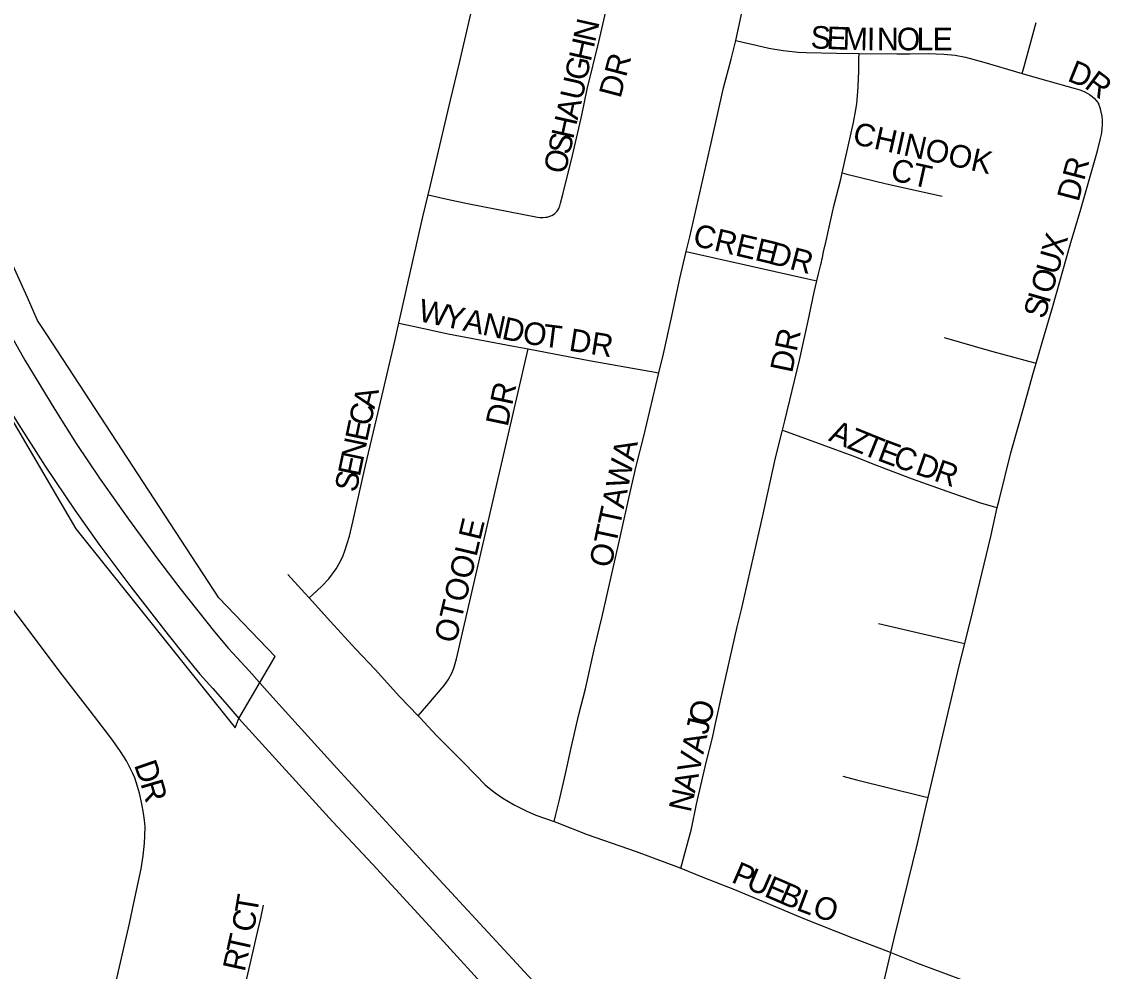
# Model space of a CAD drawing. Extents: x 1410790 to 1770854, y 448063 to 770588.
# Drawn here: x 1555324 to 1557734, y 613089 to 615190 of the extents above; entities that cross this region are included whole.
import ezdxf

# ---------------------------------------------------------------- set-up
doc = ezdxf.new("R2010")
doc.units = 0
for name, color, linetype in [('GM_X_City_Street', 7, 'Continuous'), ('GM_X_City_Street_Text', 7, 'Continuous'), ('GM_X_Corporation', 7, 'Continuous'), ('GM_X_US_Route', 7, 'Continuous')]:
    doc.layers.add(name, color=color, linetype=linetype)

msp = doc.modelspace()

# ---------------------------------------------------------------- linework, layer by layer
at = {"layer": 'GM_X_City_Street'}
for points in [[(1556222.8, 614807), (1556227.9, 614828.5), (1556272.1, 615016.6), (1556292, 615099.5), (1556335.4, 615288.2), (1556359.9, 615397), (1556368.2, 615433.4)], [(1556903.5, 615148.4), (1556903.6, 615149), (1556923.1, 615241.9), (1556927.7, 615265.1), (1556930.3, 615280.7), (1556932.3, 615296.8), (1556935.3, 615355.8), (1556936.7, 615420.3)], [(1556222.8, 614807), (1556265.1, 614797.7), (1556309.8, 614787.9), (1556465.1, 614757.5), (1556470.5, 614757), (1556477, 614756.8), (1556482.7, 614757.4), (1556486.3, 614758.1), (1556492.2, 614759.8), (1556496.6, 614761.7), (1556500.4, 614763.9), (1556502.8, 614765.7), (1556506.4, 614769), (1556508.2, 614771.2), (1556509.7, 614773.2), (1556511.6, 614776.7), (1556513.9, 614782.7), (1556515.8, 614788.6), (1556520.7, 614808.1), (1556542, 614894), (1556562.5, 614983.4), (1556574.9, 615040.9), (1556600.1, 615146), (1556617.9, 615222.5)], [(1557536.7, 615075.6), (1557541, 615091.3), (1557568, 615188.9)], [(1556793.9, 614681.8), (1556801.4, 614714.2), (1556849.5, 614925.4), (1556876.2, 615043.9), (1556893, 615107.5), (1556903.5, 615148.4)], [(1556903.5, 615148.4), (1556919.3, 615144.8), (1556948.1, 615138.3), (1556976.1, 615131.7), (1557008.4, 615126.9), (1557041.7, 615123.2), (1557058.9, 615122.4), (1557126, 615120.7), (1557176.1, 615119.6)], [(1557138.6, 614855.6), (1557164.1, 614966.9), (1557169, 614995.3), (1557170.9, 615009.4), (1557173.5, 615035.4), (1557174.3, 615047.7), (1557175.4, 615080.9), (1557175.8, 615107.3), (1557176.1, 615119.6)], [(1557176.1, 615119.6), (1557259.4, 615119.3), (1557288.3, 615119.3), (1557329.8, 615119.6), (1557363.6, 615118.7), (1557388.6, 615115.9), (1557411.2, 615111.7), (1557452.3, 615100.5), (1557536.7, 615075.6)], [(1557536.7, 615075.6), (1557574.9, 615064.4), (1557654.4, 615042.7), (1557664.3, 615039.6), (1557673.7, 615035.9), (1557680.8, 615032.3), (1557685.9, 615029.2), (1557691.7, 615024.6), (1557696.6, 615020.3), (1557700.4, 615016.1), (1557703.3, 615012.3), (1557704.4, 615010.7), (1557706.2, 615007.6)], [(1557567.8, 614434.8), (1557586, 614498.2), (1557603.8, 614557.9), (1557643.2, 614696.8), (1557666.4, 614775.5), (1557703.2, 614904.8), (1557710.1, 614932.2), (1557712, 614940.5), (1557713, 614945.6), (1557713.9, 614952.3), (1557714.8, 614962.7), (1557714.8, 614972.1), (1557713.9, 614981.1), (1557711.2, 614993.9), (1557710.3, 614997.2), (1557706.2, 615007.6)], [(1557082.6, 614616.7), (1557086.3, 614632.5), (1557091.7, 614653), (1557092.9, 614658.4), (1557093.9, 614663.3), (1557095, 614668.5), (1557097.7, 614681.3), (1557103.5, 614705.2), (1557108.6, 614728.9), (1557117.4, 614769), (1557121.1, 614784.8), (1557135.5, 614841.7), (1557138.6, 614855.6)], [(1557138.6, 614855.6), (1557149.1, 614853), (1557236.8, 614831.2), (1557359.8, 614803.9)], [(1556158.2, 614523.1), (1556174.2, 614595.1), (1556211.1, 614758.3), (1556222.8, 614807)], [(1556733.2, 614413.5), (1556743.1, 614455.3), (1556762.1, 614538.5), (1556779.8, 614621.7), (1556793.9, 614681.8)], [(1556793.9, 614681.8), (1556816.5, 614676.7), (1557063.1, 614621.1), (1557082.6, 614616.7)], [(1557006.4, 614286.3), (1557011.9, 614307.3), (1557044.1, 614441.3), (1557063.4, 614528), (1557076.8, 614592), (1557082.6, 614616.7)], [(1555959.5, 613915.6), (1555967, 613922.3), (1555987.6, 613940.9), (1556002.9, 613957.5), (1556019.6, 613979.4), (1556029.3, 613996.2), (1556034.8, 614009), (1556038.8, 614019.5), (1556049, 614051.8), (1556056.4, 614083.6), (1556084.3, 614208.5), (1556108.5, 614310.5), (1556149.2, 614483), (1556158.2, 614523.1)], [(1556158.2, 614523.1), (1556190, 614516.3), (1556267, 614499.8), (1556411.8, 614472.1), (1556444.3, 614466.1)], [(1557364.1, 614491.4), (1557463.6, 614462.9), (1557550.7, 614439.3), (1557567.8, 614434.8)], [(1556201.1, 613654), (1556220, 613676.1), (1556258.6, 613721.2), (1556267.2, 613733.5), (1556275.4, 613748.7), (1556279.5, 613759.8), (1556285.9, 613780.4), (1556437, 614434.8), (1556444.3, 614466.1)], [(1556444.3, 614466.1), (1556482.8, 614459.1), (1556579.4, 614440.5), (1556712.3, 614417.1), (1556733.2, 614413.5)], [(1556501.6, 613420.4), (1556505.3, 613435.5), (1556512.6, 613465.1), (1556526.4, 613525.7), (1556539, 613583.5), (1556556.5, 613656.9), (1556570.6, 613714.2), (1556591.2, 613803.8), (1556607.7, 613874), (1556647.7, 614049.9), (1556669.2, 614145.8), (1556683.2, 614206.5), (1556700, 614273.3), (1556733.2, 614413.5)], [(1557481.9, 614115.1), (1557485.6, 614131.3), (1557511.8, 614236.3), (1557541.5, 614340.4), (1557560.7, 614409.9), (1557567.8, 614434.8)], [(1556781.5, 613317), (1556788.9, 613344.3), (1556805.4, 613404.4), (1556816.6, 613458.9), (1556838, 613551.2), (1556851.6, 613605.2), (1556858.8, 613637.1), (1556875.7, 613713.9), (1556906.2, 613851.3), (1556915.9, 613889.3), (1556942.1, 614003.3), (1556962.1, 614093.6), (1556991.4, 614225.1), (1557006.4, 614286.3)], [(1557006.4, 614286.3), (1557025.4, 614279.4), (1557162, 614229.7), (1557219.9, 614206.8), (1557293.3, 614178.6), (1557383, 614147.3), (1557444.9, 614125.9), (1557473, 614117.7), (1557481.9, 614115.1)], [(1557409.8, 613814), (1557428.7, 613888.7), (1557467.6, 614051.3), (1557481.9, 614115.1)], [(1555912.8, 613966.8), (1555950.4, 613925.6), (1555959.5, 613915.6)], [(1555500.7, 612925.7), (1555537.6, 613089.2), (1555562.1, 613194.6), (1555571.9, 613240.6), (1555577.6, 613267.5), (1555587.8, 613315.4), (1555592.3, 613344), (1555595.4, 613372.1), (1555596.3, 613388.6), (1555596.7, 613408.4), (1555595.4, 613423.2), (1555593.4, 613438.9), (1555589.8, 613459.1), (1555584.2, 613482.8), (1555579.8, 613498.1), (1555573.7, 613516.6), (1555569.7, 613526.3), (1555564.8, 613537.2), (1555555.6, 613554.9), (1555542.3, 613575.4), (1555525.4, 613599.5), (1555508.9, 613621.3), (1555475, 613665.3), (1555439.2, 613711.4), (1555406.4, 613753.5), (1555334.6, 613850.2), (1555281.3, 613920.6)], [(1555959.5, 613915.6), (1556006.5, 613863), (1556062.5, 613802.5), (1556105.3, 613756.8), (1556159.7, 613697.1), (1556201.1, 613654)], [(1557218.7, 613858.6), (1557317.1, 613835.9), (1557396.6, 613817.1), (1557409.8, 613814)], [(1557328.7, 613473.3), (1557358.1, 613598.6), (1557397.3, 613764.7), (1557409.8, 613814)], [(1556201.1, 613654), (1556205.1, 613649.9), (1556240.7, 613611.3), (1556298.6, 613553.3), (1556328.3, 613522.8), (1556349, 613501.8), (1556358, 613494), (1556370.8, 613484), (1556388, 613472), (1556413.3, 613456.9), (1556440, 613443.9), (1556461.3, 613434.7), (1556501.6, 613420.4)], [(1557139.8, 613520.5), (1557170.4, 613512.4), (1557316.6, 613476.3), (1557328.7, 613473.3)], [(1557246.3, 613130.5), (1557253.6, 613161.6), (1557305.2, 613371.9), (1557324.4, 613455), (1557328.7, 613473.3)], [(1556501.6, 613420.4), (1556507.7, 613418.2), (1556574.8, 613391.9), (1556683.1, 613353.7), (1556772.3, 613320.7), (1556781.5, 613317)], [(1556781.5, 613317), (1556830.2, 613297.4), (1556900.3, 613269.8), (1557018.2, 613220.2), (1557051.6, 613206.5), (1557161.4, 613162.8), (1557241.1, 613132.6), (1557246.3, 613130.5)], [(1555775.6, 612864.5), (1555812.3, 613031.9), (1555833.5, 613124.1), (1555843, 613165.6), (1555852.5, 613206.6), (1555858.9, 613234.9)], [(1557190.9, 612932.5), (1557198.3, 612945.5), (1557201.3, 612952.3), (1557207, 612967), (1557214.5, 612995.6), (1557246.3, 613130.5)], [(1557246.3, 613130.5), (1557305.1, 613106.9), (1557400.3, 613071.3), (1557468.2, 613046.9), (1557548.5, 613018), (1557671.8, 612973.2), (1557727.5, 612953.6), (1557744.5, 612947.5)]]:
    msp.add_lwpolyline(points, dxfattribs=at)
at = {"layer": 'GM_X_Corporation'}
msp.add_lwpolyline([(1554795.4, 615354.3), (1554923.2, 615008.8), (1555063.4, 614729.4), (1555207.8, 614470.1), (1555443.4, 614068.2), (1555795.7, 613627.9), (1555804.1, 613648.5), (1555884.4, 613785.2), (1555760, 613915.5), (1555379.3, 614497.8), (1555358.6, 614529.4), (1555336.6, 614579.9), (1555063.4, 615181.7), (1555021.7, 615273.6)], dxfattribs=at)
at = {"layer": 'GM_X_US_Route'}
for points in [[(1554833.4, 615356.5), (1554857, 615281.1), (1554881, 615209.7), (1554910.4, 615129.7), (1554937.9, 615059.6), (1554992.6, 614926), (1555036.6, 614823.6), (1555081.3, 614725.1), (1555112.4, 614660.1), (1555156.5, 614576), (1555207.3, 614484.2), (1555256.1, 614398.9), (1555312.2, 614306.4), (1555375.8, 614207), (1555441.5, 614109), (1555494.7, 614034.2), (1555565.2, 613939.6), (1555647.6, 613833.4), (1555688.6, 613782.4), (1555718, 613746.5), (1555746.4, 613714.6), (1555773.3, 613684.1), (1555804.1, 613648.5)], [(1555265.6, 614555.5), (1555331, 614441.6), (1555397.2, 614332), (1555444.4, 614257), (1555497.3, 614177.7), (1555559.7, 614089.2), (1555621.7, 614004.3), (1555673.8, 613936.7), (1555750.6, 613840), (1555781.3, 613803.1), (1555826.9, 613753.5), (1555867, 613708.5), (1555899.7, 613671.9), (1556020.7, 613538), (1556247.5, 613291.8), (1556463.6, 613058.2), (1556609, 612897.8), (1556650, 612853.7), (1556989, 612485), (1557185.7, 612269.1), (1557288.1, 612158.3), (1557416.3, 612017.7), (1557692.6, 611719), (1557883, 611510.8)], [(1555804.1, 613648.5), (1556011.1, 613420.6), (1556100.6, 613324.8), (1556234.2, 613180.1), (1556377.5, 613022.3), (1556540, 612846.5), (1556601.7, 612778.5), (1556649.5, 612726.5), (1556737.1, 612631.3), (1556902.7, 612453.8), (1556980.3, 612369.1), (1557083.4, 612254.5), (1557202.9, 612123.7), (1557355.6, 611957.6), (1557478.2, 611825.7), (1557556.6, 611739.7), (1557649.7, 611639.1), (1557871.9, 611397.7), (1557924.8, 611339.4), (1557960, 611300.5), (1557988.3, 611268.2)]]:
    msp.add_lwpolyline(points, dxfattribs=at)

# ---------------------------------------------------------------- texts
at = {"layer": 'GM_X_City_Street_Text'}
for s, rotation, p in [('N', 77.3052, (1556592, 615143.1)), ('S', 357.7323, (1557068.2, 615131.4)), ('E', 357.7563, (1557103.4, 615130)), ('M', 358.3794, (1557139.2, 615128.6)), ('I', 359.8197, (1557193.3, 615127.1)), ('N', 359.9703, (1557215.5, 615127)), ('O', 359.9929, (1557259.5, 615127)), ('L', 359.9956, (1557303.5, 615127)), ('E', 359.9956, (1557338.7, 615127)), ('H', 77.3052, (1556582.3, 615100.2)), ('G', 77.3052, (1556572.6, 615057.3)), ('DR', 75.2513, (1556648.2, 615019.1)), ('D', 337.9754, (1557634.5, 615060.3)), ('U', 77.3052, (1556563, 615014.3)), ('R', 323.3049, (1557672.3, 615045.5)), ('A', 77.3052, (1556553.3, 614971.4)), ('H', 77.3174, (1556543.6, 614928.5)), ('CHINOOK', 347.4719, (1557159.5, 614920.3)), ('S', 77.3023, (1556535.9, 614894.1)), ('O', 77.3052, (1556526.2, 614851.2)), ('CT', 347.4789, (1557243.3, 614840.1)), ('DR', 75.2542, (1557661.5, 614790)), ('CREE', 346.7606, (1556806, 614695.5)), ('DR', 345.2542, (1556973.4, 614655.9)), ('X', 74.5172, (1557627.2, 614670.7)), ('U', 73.9015, (1557614.8, 614627.9)), ('O', 73.8954, (1557602.6, 614585.6)), ('S', 73.8895, (1557586.8, 614530.6)), ('I', 73.9122, (1557596.5, 614564.5)), ('W', 347.9416, (1556198.6, 614528.4)), ('Y', 347.9098, (1556254.5, 614516.4)), ('A', 347.9488, (1556297.6, 614507.2)), ('N', 347.9358, (1556340.6, 614498)), ('D', 347.9357, (1556383.6, 614488.8)), ('O', 350.9899, (1556429.5, 614479.1)), ('T', 352.8328, (1556474.7, 614471.9)), ('DR', 351.0197, (1556532.5, 614462.5)), ('DR', 78.1073, (1557027.8, 614411.1)), ('DR', 78.1183, (1556398.6, 614292.3)), ('A', 76.0486, (1556103.8, 614331.6)), ('C', 77.1419, (1556095, 614293.3)), ('E', 78.0846, (1556087.8, 614259.1)), ('A', 337.8576, (1557106.6, 614263.9)), ('Z', 337.8748, (1557147.3, 614247.3)), ('N', 78.0899, (1556078.7, 614216)), ('T', 337.9867, (1557180, 614234)), ('OTTAWA', 77.9683, (1556627.4, 613979.9)), ('E', 339.5038, (1557214, 614220.3)), ('C', 340.5917, (1557248, 614207.6)), ('E', 78.0924, (1556071.5, 614181.6)), ('D', 340.6388, (1557297.8, 614190.1)), ('R', 340.6514, (1557339.3, 614175.5)), ('S', 78.0846, (1556064.2, 614147.1)), ('OTOOLE', 76.701, (1556284.3, 613812.9)), ('O', 75.6457, (1556845.6, 613631.8)), ('J', 77.3527, (1556840.9, 613610.7)), ('A', 77.7083, (1556831.5, 613567.8)), ('V', 77.7083, (1556822.1, 613524.8)), ('D', 289.1261, (1555571.8, 613545.7)), ('A', 77.7414, (1556812.8, 613481.8)), ('R', 286.2991, (1555586, 613504.7)), ('N', 77.7083, (1556803.4, 613438.8)), ('P', 336.6615, (1556891.2, 613287)), ('U', 336.6782, (1556923.5, 613273.1)), ('E', 336.6507, (1556963.9, 613255.7)), ('B', 336.6751, (1556996.2, 613241.7)), ('T', 80.6525, (1555844.4, 613213.7)), ('L', 339.3133, (1557034.9, 613225.1)), ('O', 342.4197, (1557070.6, 613211.7)), ('C', 78.2503, (1555835.9, 613172.7)), ('T', 77.5542, (1555825.3, 613124.7)), ('R', 77.5651, (1555816.8, 613086.1))]:
    msp.add_text(s, height=50, rotation=rotation, dxfattribs=at).set_placement(p)

doc.saveas('drawing.dxf')
